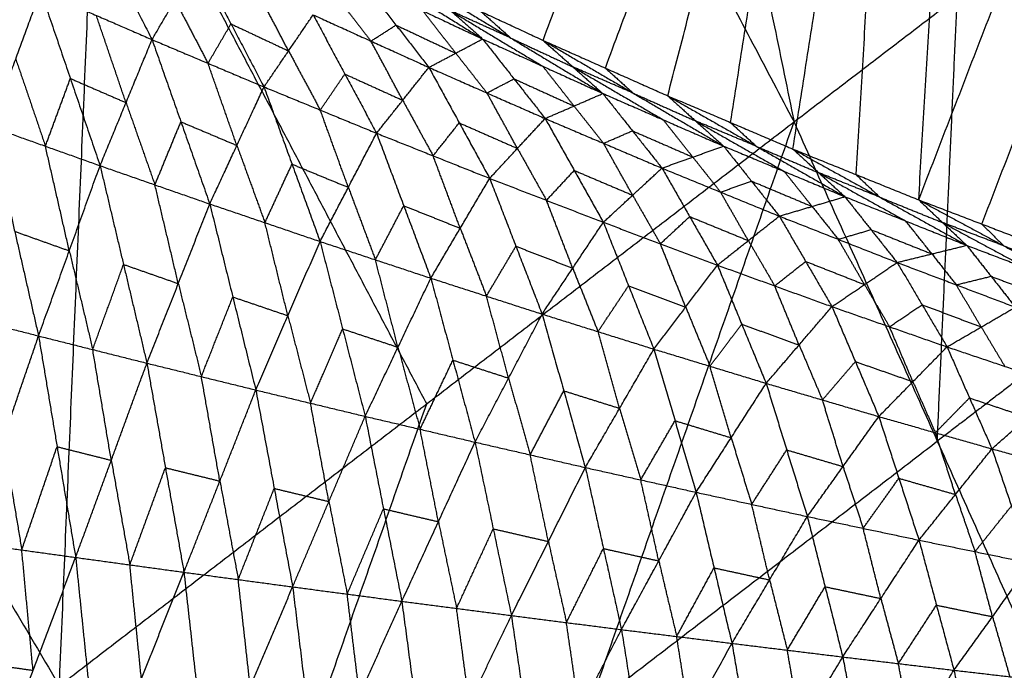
# Model space of a CAD drawing. Header units: millimetres. Extents: x -106 to 110, y -96 to 120.
# Tile 1010 of 1020: x 83.756 to 85.059, y 74.959 to 75.82. Entities that reach past the tile are written whole.
import ezdxf

# ---------------------------------------------------------------- set-up
doc = ezdxf.new("R2010")
doc.units = ezdxf.units.MM
doc.header["$MEASUREMENT"] = 0
doc.layers.add('Default', color=7, linetype='Continuous', true_color=0x000000)

msp = doc.modelspace()

# ---------------------------------------------------------------- linework, layer by layer
at = {"layer": 'Default'}
for points in [[(84.3664, 77.7029, 13.3468), (84.5737, 76.6939, 13.4339), (84.781, 75.685, 13.5211)], [(84.4488, 75.793, 11.9806), (84.7529, 76.6109, 11.7796), (85.057, 77.4288, 11.5786)], [(84.6138, 75.7195, 12.0313), (84.8354, 76.5742, 11.8049), (85.057, 77.4288, 11.5786)], [(84.7795, 75.649, 12.0837), (84.9183, 76.5389, 11.8311), (85.057, 77.4288, 11.5786)], [(84.946, 75.5817, 12.1377), (85.0015, 76.5053, 11.8581), (85.057, 77.4288, 11.5786)], [(84.946, 75.5817, 12.1377), (85.2932, 76.4816, 11.9235), (85.6404, 77.3814, 11.7094)], [(83.8087, 74.9382, 13.4556), (83.859, 76.1395, 13.4734), (83.9094, 77.3407, 13.4911)], [(83.9094, 77.3407, 13.4911), (84.3452, 76.5128, 13.5061), (84.781, 75.685, 13.5211)], [(84.5313, 75.7563, 12.0059), (84.6833, 76.1652, 11.9054), (84.8354, 76.5742, 11.8049)], [(84.8354, 76.5742, 11.8049), (84.766, 76.1292, 11.9312), (84.6967, 75.6843, 12.0575)], [(84.9183, 76.5389, 11.8311), (84.8905, 76.0772, 11.9709), (84.8628, 75.6154, 12.1107)], [(82.8751, 76.5181, 13.505), (83.3419, 75.7282, 13.4803), (83.8087, 74.9382, 13.4556)], [(85.0296, 75.5497, 12.1655), (85.2031, 75.9996, 12.0585), (85.3767, 76.4495, 11.9514)], [(83.859, 76.1395, 13.4734), (83.6005, 75.9338, 13.4768), (83.3419, 75.7282, 13.4803)], [(84.2948, 75.3116, 13.4883), (84.0769, 75.7255, 13.4808), (83.859, 76.1395, 13.4734)], [(84.781, 75.685, 13.5211), (84.9971, 75.8505, 13.4803), (85.2132, 76.016, 13.4396)], [(83.8405, 75.9716, 11.3657), (83.8859, 75.8828, 11.2855), (83.9313, 75.794, 11.2052)], [(84.121, 75.9488, 11.8838), (84.245, 75.8718, 11.837), (84.3689, 75.7948, 11.7902)], [(83.9313, 75.794, 11.2052), (83.9617, 75.8461, 11.3211), (83.9921, 75.8983, 11.437)], [(83.9921, 75.8983, 11.437), (84.0358, 75.8148, 11.3626), (84.0795, 75.7313, 11.2882)], [(84.112, 75.779, 11.3989), (84.0902, 75.8208, 11.4361), (84.0683, 75.8625, 11.4732)], [(84.2106, 75.8694, 11.7283), (84.2541, 75.8133, 11.6558), (84.2977, 75.7572, 11.5833)], [(84.2106, 75.8694, 11.7283), (84.2898, 75.8321, 11.7593), (84.3689, 75.7948, 11.7902)], [(84.2845, 75.8695, 11.9314), (84.3267, 75.8321, 11.8608), (84.3689, 75.7948, 11.7902)], [(84.2845, 75.8695, 11.9314), (84.3666, 75.8313, 11.956), (84.4488, 75.793, 11.9806)], [(84.2845, 75.8695, 11.9314), (84.4063, 75.796, 11.8925), (84.528, 75.7226, 11.8536)], [(83.718, 75.6786, 10.8999), (83.7509, 75.7683, 11.0116), (83.7838, 75.8581, 11.1233)], [(83.7838, 75.8581, 11.1233), (83.8232, 75.7425, 11.0568), (83.8625, 75.627, 10.9903)], [(83.7838, 75.8581, 11.1233), (83.8576, 75.826, 11.1642), (83.9313, 75.794, 11.2052)], [(83.9617, 75.8461, 11.3211), (83.9836, 75.8044, 11.2839), (84.0054, 75.7626, 11.2467)], [(84.1776, 75.8481, 11.6189), (84.1993, 75.82, 11.5827), (84.2211, 75.792, 11.5464)], [(84.9706, 75.262, 13.5381), (84.9839, 75.5562, 13.5092), (84.9971, 75.8505, 13.4803)], [(83.8969, 75.7105, 11.0977), (83.8772, 75.7682, 11.131), (83.8576, 75.826, 11.1642)], [(84.0795, 75.7313, 11.2882), (84.112, 75.779, 11.3989), (84.1445, 75.8268, 11.5095)], [(84.1445, 75.8268, 11.5095), (84.1865, 75.7484, 11.4409), (84.2285, 75.67, 11.3723)], [(84.1445, 75.8268, 11.5095), (84.2211, 75.792, 11.5464), (84.2977, 75.7572, 11.5833)], [(84.3333, 75.776, 11.6868), (84.3115, 75.804, 11.723), (84.2898, 75.8321, 11.7593)], [(84.3267, 75.8321, 11.8608), (84.3876, 75.7954, 11.8414), (84.4485, 75.7587, 11.8219)], [(84.4063, 75.796, 11.8925), (84.3665, 75.8141, 11.8767), (84.3267, 75.8321, 11.8608)], [(84.3666, 75.8313, 11.956), (84.3864, 75.8137, 11.9242), (84.4063, 75.796, 11.8925)], [(84.0054, 75.7626, 11.2467), (84.0206, 75.7887, 11.3047), (84.0358, 75.8148, 11.3626)], [(84.0358, 75.8148, 11.3626), (84.0739, 75.7969, 11.3807), (84.112, 75.779, 11.3989)], [(84.2211, 75.792, 11.5464), (84.2376, 75.8026, 11.6011), (84.2541, 75.8133, 11.6558)], [(84.2541, 75.8133, 11.6558), (84.2937, 75.7946, 11.6713), (84.3333, 75.776, 11.6868)], [(83.8625, 75.627, 10.9903), (83.8969, 75.7105, 11.0977), (83.9313, 75.794, 11.2052)], [(83.9313, 75.794, 11.2052), (83.9695, 75.6851, 11.1434), (84.0077, 75.5763, 11.0816)], [(83.9313, 75.794, 11.2052), (84.0054, 75.7626, 11.2467), (84.0795, 75.7313, 11.2882)], [(84.2977, 75.7572, 11.5833), (84.3333, 75.776, 11.6868), (84.3689, 75.7948, 11.7902)], [(84.3689, 75.7948, 11.7902), (84.4103, 75.7421, 11.7243), (84.4516, 75.6895, 11.6583)], [(84.3689, 75.7948, 11.7902), (84.4485, 75.7587, 11.8219), (84.528, 75.7226, 11.8536)], [(84.4063, 75.796, 11.8925), (84.4473, 75.7769, 11.9048), (84.4884, 75.7578, 11.9171)], [(84.2631, 75.7136, 11.4778), (84.2421, 75.7528, 11.5121), (84.2211, 75.792, 11.5464)], [(84.4488, 75.793, 11.9806), (84.4884, 75.7578, 11.9171), (84.528, 75.7226, 11.8536)], [(84.4488, 75.793, 11.9806), (84.5313, 75.7563, 12.0059), (84.6138, 75.7195, 12.0313)], [(84.4488, 75.793, 11.9806), (84.5683, 75.723, 11.9494), (84.6878, 75.6529, 11.9183)], [(83.7509, 75.7683, 11.0116), (83.7706, 75.7106, 10.9783), (83.7902, 75.6528, 10.9451)], [(84.112, 75.779, 11.3989), (84.133, 75.7398, 11.3646), (84.154, 75.7007, 11.3302)], [(84.3333, 75.776, 11.6868), (84.354, 75.7496, 11.6538), (84.3746, 75.7233, 11.6208)], [(84.0436, 75.6538, 11.1849), (84.0245, 75.7082, 11.2158), (84.0054, 75.7626, 11.2467)], [(84.2285, 75.67, 11.3723), (84.2631, 75.7136, 11.4778), (84.2977, 75.7572, 11.5833)], [(84.2977, 75.7572, 11.5833), (84.3379, 75.6837, 11.5204), (84.3782, 75.6102, 11.4574)], [(84.2977, 75.7572, 11.5833), (84.3746, 75.7233, 11.6208), (84.4516, 75.6895, 11.6583)], [(84.4898, 75.706, 11.7559), (84.4692, 75.7324, 11.7889), (84.4485, 75.7587, 11.8219)], [(84.4884, 75.7578, 11.9171), (84.5482, 75.7228, 11.9015), (84.6079, 75.6878, 11.886)], [(84.5683, 75.723, 11.9494), (84.5283, 75.7404, 11.9333), (84.4884, 75.7578, 11.9171)], [(84.5313, 75.7563, 12.0059), (84.5498, 75.7396, 11.9777), (84.5683, 75.723, 11.9494)], [(83.7902, 75.6528, 10.9451), (83.8067, 75.6976, 11.0009), (83.8232, 75.7425, 11.0568)], [(83.8232, 75.7425, 11.0568), (83.86, 75.7265, 11.0773), (83.8969, 75.7105, 11.0977)], [(84.154, 75.7007, 11.3302), (84.1703, 75.7245, 11.3856), (84.1865, 75.7484, 11.4409)], [(84.1865, 75.7484, 11.4409), (84.2248, 75.731, 11.4593), (84.2631, 75.7136, 11.4778)], [(84.3746, 75.7233, 11.6208), (84.3925, 75.7327, 11.6725), (84.4103, 75.7421, 11.7243)], [(84.4103, 75.7421, 11.7243), (84.45, 75.7241, 11.7401), (84.4898, 75.706, 11.7559)], [(84.0077, 75.5763, 11.0816), (84.0436, 75.6538, 11.1849), (84.0795, 75.7313, 11.2882)], [(84.0795, 75.7313, 11.2882), (84.1166, 75.629, 11.231), (84.1537, 75.5266, 11.1738)], [(84.0795, 75.7313, 11.2882), (84.154, 75.7007, 11.3302), (84.2285, 75.67, 11.3723)], [(84.4149, 75.6499, 11.5579), (84.3948, 75.6866, 11.5893), (84.3746, 75.7233, 11.6208)], [(84.4516, 75.6895, 11.6583), (84.4898, 75.706, 11.7559), (84.528, 75.7226, 11.8536)], [(84.528, 75.7226, 11.8536), (84.5671, 75.6732, 11.7941), (84.6062, 75.6238, 11.7345)], [(84.528, 75.7226, 11.8536), (84.6079, 75.6878, 11.886), (84.6878, 75.6529, 11.9183)], [(84.5683, 75.723, 11.9494), (84.6096, 75.7046, 11.9621), (84.6508, 75.6862, 11.9748)], [(84.6138, 75.7195, 12.0313), (84.6508, 75.6862, 11.9748), (84.6878, 75.6529, 11.9183)], [(84.6138, 75.7195, 12.0313), (84.6967, 75.6843, 12.0575), (84.7795, 75.649, 12.0837)], [(84.6138, 75.7195, 12.0313), (84.7311, 75.6527, 12.0079), (84.8483, 75.5859, 11.9845)], [(83.8969, 75.7105, 11.0977), (83.916, 75.6561, 11.0668), (83.9351, 75.6016, 11.0359)], [(84.2631, 75.7136, 11.4778), (84.2832, 75.6769, 11.4463), (84.3033, 75.6401, 11.4149)], [(84.4898, 75.706, 11.7559), (84.5094, 75.6813, 11.7262), (84.5289, 75.6566, 11.6964)], [(84.1911, 75.5983, 11.273), (84.1725, 75.6495, 11.3016), (84.154, 75.7007, 11.3302)], [(84.3782, 75.6102, 11.4574), (84.4149, 75.6499, 11.5579), (84.4516, 75.6895, 11.6583)], [(84.4516, 75.6895, 11.6583), (84.4901, 75.6207, 11.601), (84.5286, 75.552, 11.5437)], [(84.4516, 75.6895, 11.6583), (84.5289, 75.6566, 11.6964), (84.6062, 75.6238, 11.7345)], [(83.718, 75.6786, 10.8999), (83.7495, 75.54, 10.8523), (83.7811, 75.4015, 10.8048)], [(83.718, 75.6786, 10.8999), (83.7902, 75.6528, 10.9451), (83.8625, 75.627, 10.9903)], [(83.8087, 74.9382, 13.4556), (84.2948, 75.3116, 13.4883), (84.781, 75.685, 13.5211)], [(83.9351, 75.6016, 11.0359), (83.9523, 75.6434, 11.0897), (83.9695, 75.6851, 11.1434)], [(83.9695, 75.6851, 11.1434), (84.0066, 75.6695, 11.1641), (84.0436, 75.6538, 11.1849)], [(84.2382, 74.1323, 13.4324), (84.5096, 74.9086, 13.4767), (84.781, 75.685, 13.5211)], [(84.3033, 75.6401, 11.4149), (84.3206, 75.6619, 11.4676), (84.3379, 75.6837, 11.5204)], [(84.3379, 75.6837, 11.5204), (84.3764, 75.6668, 11.5391), (84.4149, 75.6499, 11.5579)], [(84.647, 75.6384, 11.8264), (84.6275, 75.6631, 11.8562), (84.6079, 75.6878, 11.886)], [(84.6508, 75.6862, 11.9748), (84.7094, 75.6528, 11.9631), (84.7681, 75.6194, 11.9514)], [(84.7311, 75.6527, 12.0079), (84.6909, 75.6695, 11.9914), (84.6508, 75.6862, 11.9748)], [(84.6967, 75.6843, 12.0575), (84.7139, 75.6685, 12.0327), (84.7311, 75.6527, 12.0079)], [(84.781, 75.685, 13.5211), (84.9706, 75.262, 13.5381), (85.1603, 74.8391, 13.5551)], [(84.1537, 75.5266, 11.1738), (84.1911, 75.5983, 11.273), (84.2285, 75.67, 11.3723)], [(84.2285, 75.67, 11.3723), (84.2644, 75.574, 11.3196), (84.3003, 75.478, 11.2669)], [(84.2285, 75.67, 11.3723), (84.3033, 75.6401, 11.4149), (84.3782, 75.6102, 11.4574)], [(84.5289, 75.6566, 11.6964), (84.548, 75.6649, 11.7452), (84.5671, 75.6732, 11.7941)], [(84.5671, 75.6732, 11.7941), (84.6071, 75.6558, 11.8102), (84.647, 75.6384, 11.8264)], [(83.8218, 75.5142, 10.8975), (83.806, 75.5835, 10.9213), (83.7902, 75.6528, 10.9451)], [(84.0436, 75.6538, 11.1849), (84.0622, 75.6026, 11.1563), (84.0807, 75.5515, 11.1277)], [(84.4149, 75.6499, 11.5579), (84.4341, 75.6155, 11.5292), (84.4534, 75.5811, 11.5005)], [(84.5674, 75.5879, 11.6391), (84.5481, 75.6223, 11.6678), (84.5289, 75.6566, 11.6964)], [(84.6062, 75.6238, 11.7345), (84.647, 75.6384, 11.8264), (84.6878, 75.6529, 11.9183)], [(84.6878, 75.6529, 11.9183), (84.7247, 75.6066, 11.8652), (84.7615, 75.5602, 11.8121)], [(84.6878, 75.6529, 11.9183), (84.7681, 75.6194, 11.9514), (84.8483, 75.5859, 11.9845)], [(84.7311, 75.6527, 12.0079), (84.7725, 75.6351, 12.021), (84.8139, 75.6175, 12.0341)], [(84.3392, 75.5441, 11.3622), (84.3213, 75.5921, 11.3885), (84.3033, 75.6401, 11.4149)], [(84.647, 75.6384, 11.8264), (84.6654, 75.6152, 11.7999), (84.6838, 75.592, 11.7733)], [(84.7795, 75.649, 12.0837), (84.8139, 75.6175, 12.0341), (84.8483, 75.5859, 11.9845)], [(84.7795, 75.649, 12.0837), (84.8628, 75.6154, 12.1107), (84.946, 75.5817, 12.1377)], [(84.7795, 75.649, 12.0837), (84.8945, 75.5853, 12.0679), (85.0095, 75.5215, 12.0522)], [(83.7811, 75.4015, 10.8048), (83.8218, 75.5142, 10.8975), (83.8625, 75.627, 10.9903)], [(83.8625, 75.627, 10.9903), (83.8935, 75.4962, 10.9461), (83.9245, 75.3654, 10.9019)], [(83.8625, 75.627, 10.9903), (83.9351, 75.6016, 11.0359), (84.0077, 75.5763, 11.0816)], [(84.0807, 75.5515, 11.1277), (84.0986, 75.5902, 11.1793), (84.1166, 75.629, 11.231)], [(84.1166, 75.629, 11.231), (84.1538, 75.6136, 11.252), (84.1911, 75.5983, 11.273)], [(84.5286, 75.552, 11.5437), (84.5674, 75.5879, 11.6391), (84.6062, 75.6238, 11.7345)], [(84.6062, 75.6238, 11.7345), (84.6429, 75.5596, 11.6828), (84.6796, 75.4953, 11.631)], [(84.6062, 75.6238, 11.7345), (84.6838, 75.592, 11.7733), (84.7615, 75.5602, 11.8121)], [(84.4534, 75.5811, 11.5005), (84.4717, 75.6009, 11.5508), (84.4901, 75.6207, 11.601)], [(84.4901, 75.6207, 11.601), (84.5287, 75.6043, 11.62), (84.5674, 75.5879, 11.6391)], [(84.8049, 75.573, 11.8983), (84.7865, 75.5962, 11.9249), (84.7681, 75.6194, 11.9514)], [(84.8139, 75.6175, 12.0341), (84.8714, 75.5856, 12.0262), (84.9289, 75.5537, 12.0184)], [(84.8945, 75.5853, 12.0679), (84.8542, 75.6014, 12.051), (84.8139, 75.6175, 12.0341)], [(84.8628, 75.6154, 12.1107), (84.8786, 75.6003, 12.0893), (84.8945, 75.5853, 12.0679)], [(83.9661, 75.4708, 10.9917), (83.9506, 75.5362, 11.0138), (83.9351, 75.6016, 11.0359)], [(84.1911, 75.5983, 11.273), (84.209, 75.5503, 11.2467), (84.227, 75.5023, 11.2203)], [(84.3003, 75.478, 11.2669), (84.3392, 75.5441, 11.3622), (84.3782, 75.6102, 11.4574)], [(84.3782, 75.6102, 11.4574), (84.4129, 75.5203, 11.4092), (84.4476, 75.4304, 11.3609)], [(84.3782, 75.6102, 11.4574), (84.4534, 75.5811, 11.5005), (84.5286, 75.552, 11.5437)], [(84.6838, 75.592, 11.7733), (84.7043, 75.5993, 11.8192), (84.7247, 75.6066, 11.8652)], [(84.7247, 75.6066, 11.8652), (84.7648, 75.5898, 11.8817), (84.8049, 75.573, 11.8983)], [(84.5674, 75.5879, 11.6391), (84.5857, 75.5558, 11.6132), (84.6041, 75.5236, 11.5873)], [(84.7205, 75.5278, 11.7215), (84.7022, 75.5599, 11.7474), (84.6838, 75.592, 11.7733)], [(84.7615, 75.5602, 11.8121), (84.8049, 75.573, 11.8983), (84.8483, 75.5859, 11.9845)], [(84.8483, 75.5859, 11.9845), (84.8829, 75.5423, 11.9377), (84.9174, 75.4988, 11.8908)], [(84.8483, 75.5859, 11.9845), (84.9289, 75.5537, 12.0184), (85.0095, 75.5215, 12.0522)], [(84.8945, 75.5853, 12.0679), (84.9361, 75.5684, 12.0814), (84.9777, 75.5516, 12.095)], [(83.9245, 75.3654, 10.9019), (83.9661, 75.4708, 10.9917), (84.0077, 75.5763, 11.0816)], [(84.0077, 75.5763, 11.0816), (84.0382, 75.4531, 11.0407), (84.0686, 75.3299, 10.9998)], [(84.0077, 75.5763, 11.0816), (84.0807, 75.5515, 11.1277), (84.1537, 75.5266, 11.1738)], [(84.227, 75.5023, 11.2203), (84.2457, 75.5382, 11.27), (84.2644, 75.574, 11.3196)], [(84.2644, 75.574, 11.3196), (84.3018, 75.5591, 11.3409), (84.3392, 75.5441, 11.3622)], [(84.4881, 75.4912, 11.4523), (84.4707, 75.5362, 11.4764), (84.4534, 75.5811, 11.5005)], [(84.8049, 75.573, 11.8983), (84.8222, 75.5513, 11.8749), (84.8395, 75.5295, 11.8514)], [(84.946, 75.5817, 12.1377), (84.9777, 75.5516, 12.095), (85.0095, 75.5215, 12.0522)], [(84.946, 75.5817, 12.1377), (85.0296, 75.5497, 12.1655), (85.1131, 75.5176, 12.1934)], [(84.946, 75.5817, 12.1377), (85.0587, 75.5208, 12.1295), (85.1713, 75.4598, 12.1214)], [(84.6041, 75.5236, 11.5873), (84.6235, 75.5416, 11.635), (84.6429, 75.5596, 11.6828)], [(84.6429, 75.5596, 11.6828), (84.6817, 75.5437, 11.7021), (84.7205, 75.5278, 11.7215)], [(84.6796, 75.4953, 11.631), (84.7205, 75.5278, 11.7215), (84.7615, 75.5602, 11.8121)], [(84.7615, 75.5602, 11.8121), (84.7964, 75.5002, 11.7657), (84.8312, 75.4403, 11.7194)], [(84.7615, 75.5602, 11.8121), (84.8395, 75.5295, 11.8514), (84.9174, 75.4988, 11.8908)], [(84.1111, 75.4283, 11.0868), (84.0959, 75.4899, 11.1072), (84.0807, 75.5515, 11.1277)], [(84.4476, 75.4304, 11.3609), (84.4881, 75.4912, 11.4523), (84.5286, 75.552, 11.5437)], [(84.5286, 75.552, 11.5437), (84.562, 75.468, 11.4998), (84.5955, 75.384, 11.4559)], [(84.5286, 75.552, 11.5437), (84.6041, 75.5236, 11.5873), (84.6796, 75.4953, 11.631)], [(84.9635, 75.5101, 11.9715), (84.9462, 75.5319, 11.995), (84.9289, 75.5537, 12.0184)], [(84.9777, 75.5516, 12.095), (85.0341, 75.5211, 12.0909), (85.0904, 75.4907, 12.0868)], [(85.0587, 75.5208, 12.1295), (85.0182, 75.5362, 12.1122), (84.9777, 75.5516, 12.095)], [(85.0296, 75.5497, 12.1655), (85.0441, 75.5352, 12.1475), (85.0587, 75.5208, 12.1295)], [(83.7495, 75.54, 10.8523), (83.7857, 75.5271, 10.8749), (83.8218, 75.5142, 10.8975)], [(84.3392, 75.5441, 11.3622), (84.3566, 75.4992, 11.338), (84.3739, 75.4542, 11.3139)], [(84.8395, 75.5295, 11.8514), (84.8612, 75.5359, 11.8946), (84.8829, 75.5423, 11.9377)], [(84.8829, 75.5423, 11.9377), (84.9232, 75.5262, 11.9546), (84.9635, 75.5101, 11.9715)], [(84.0686, 75.3299, 10.9998), (84.1111, 75.4283, 11.0868), (84.1537, 75.5266, 11.1738)], [(84.1537, 75.5266, 11.1738), (84.1835, 75.4108, 11.1361), (84.2134, 75.295, 11.0985)], [(84.1537, 75.5266, 11.1738), (84.227, 75.5023, 11.2203), (84.3003, 75.478, 11.2669)], [(84.3739, 75.4542, 11.3139), (84.3934, 75.4873, 11.3616), (84.4129, 75.5203, 11.4092)], [(84.4129, 75.5203, 11.4092), (84.4505, 75.5058, 11.4307), (84.4881, 75.4912, 11.4523)], [(84.6376, 75.4397, 11.5434), (84.6208, 75.4816, 11.5654), (84.6041, 75.5236, 11.5873)], [(84.7205, 75.5278, 11.7215), (84.738, 75.4978, 11.6983), (84.7554, 75.4678, 11.6752)], [(84.8743, 75.4695, 11.8051), (84.8569, 75.4995, 11.8283), (84.8395, 75.5295, 11.8514)], [(84.9174, 75.4988, 11.8908), (84.9635, 75.5101, 11.9715), (85.0095, 75.5215, 12.0522)], [(85.0095, 75.5215, 12.0522), (85.0418, 75.4805, 12.0116), (85.074, 75.4396, 11.9709)], [(85.0095, 75.5215, 12.0522), (85.0904, 75.4907, 12.0868), (85.1713, 75.4598, 12.1214)], [(85.0587, 75.5208, 12.1295), (85.1004, 75.5048, 12.1435), (85.1422, 75.4887, 12.1574)], [(83.8218, 75.5142, 10.8975), (83.8373, 75.4488, 10.8754), (83.8528, 75.3834, 10.8533)], [(84.9635, 75.5101, 11.9715), (84.9796, 75.4896, 11.9512), (84.9957, 75.4692, 11.9309)], [(83.8528, 75.3834, 10.8533), (83.8732, 75.4398, 10.8997), (83.8935, 75.4962, 10.9461)], [(83.8935, 75.4962, 10.9461), (83.9298, 75.4835, 10.9689), (83.9661, 75.4708, 10.9917)], [(84.2568, 75.3865, 11.1827), (84.2419, 75.4444, 11.2015), (84.227, 75.5023, 11.2203)], [(84.5955, 75.384, 11.4559), (84.6376, 75.4397, 11.5434), (84.6796, 75.4953, 11.631)], [(84.6796, 75.4953, 11.631), (84.7118, 75.417, 11.5914), (84.7441, 75.3387, 11.5518)], [(84.6796, 75.4953, 11.631), (84.7554, 75.4678, 11.6752), (84.8312, 75.4403, 11.7194)], [(84.7554, 75.4678, 11.6752), (84.7759, 75.484, 11.7204), (84.7964, 75.5002, 11.7657)], [(84.7964, 75.5002, 11.7657), (84.8354, 75.4849, 11.7854), (84.8743, 75.4695, 11.8051)], [(84.8312, 75.4403, 11.7194), (84.8743, 75.4695, 11.8051), (84.9174, 75.4988, 11.8908)], [(84.9174, 75.4988, 11.8908), (84.9505, 75.4429, 11.8498), (84.9835, 75.387, 11.8089)], [(84.9174, 75.4988, 11.8908), (84.9957, 75.4692, 11.9309), (85.074, 75.4396, 11.9709)], [(84.4881, 75.4912, 11.4523), (84.5048, 75.4492, 11.4304), (84.5216, 75.4072, 11.4084)], [(84.9957, 75.4692, 11.9309), (85.0187, 75.4748, 11.9712), (85.0418, 75.4805, 12.0116)], [(85.0418, 75.4805, 12.0116), (85.0822, 75.4651, 12.0289), (85.1227, 75.4497, 12.0461)], [(83.9661, 75.4708, 10.9917), (83.9814, 75.4092, 10.9713), (83.9966, 75.3476, 10.9509)], [(84.2134, 75.295, 11.0985), (84.2568, 75.3865, 11.1827), (84.3003, 75.478, 11.2669)], [(84.3003, 75.478, 11.2669), (84.3295, 75.3694, 11.2324), (84.3588, 75.2608, 11.1979)], [(84.3003, 75.478, 11.2669), (84.3739, 75.4542, 11.3139), (84.4476, 75.4304, 11.3609)], [(84.5216, 75.4072, 11.4084), (84.5418, 75.4376, 11.4541), (84.562, 75.468, 11.4998)], [(84.562, 75.468, 11.4998), (84.5998, 75.4538, 11.5216), (84.6376, 75.4397, 11.5434)], [(84.7877, 75.3895, 11.6356), (84.7715, 75.4286, 11.6554), (84.7554, 75.4678, 11.6752)], [(84.8743, 75.4695, 11.8051), (84.8909, 75.4416, 11.7846), (84.9074, 75.4136, 11.7641)], [(85.0288, 75.4133, 11.8899), (85.0122, 75.4412, 11.9104), (84.9957, 75.4692, 11.9309)], [(83.9966, 75.3476, 10.9509), (84.0174, 75.4004, 10.9958), (84.0382, 75.4531, 11.0407)], [(84.0382, 75.4531, 11.0407), (84.0747, 75.4407, 11.0637), (84.1111, 75.4283, 11.0868)], [(84.4032, 75.3456, 11.2794), (84.3886, 75.3999, 11.2967), (84.3739, 75.4542, 11.3139)], [(84.9074, 75.4136, 11.7641), (84.9289, 75.4282, 11.807), (84.9505, 75.4429, 11.8498)], [(84.9505, 75.4429, 11.8498), (84.9896, 75.4281, 11.8699), (85.0288, 75.4133, 11.8899)], [(83.6383, 75.4381, 10.7084), (83.7097, 75.4198, 10.7566), (83.7811, 75.4015, 10.8048)], [(84.1111, 75.4283, 11.0868), (84.1261, 75.3703, 11.068), (84.141, 75.3124, 11.0491)], [(84.3588, 75.2608, 11.1979), (84.4032, 75.3456, 11.2794), (84.4476, 75.4304, 11.3609)], [(84.4476, 75.4304, 11.3609), (84.4762, 75.3288, 11.3295), (84.5048, 75.2272, 11.298)], [(84.4476, 75.4304, 11.3609), (84.5216, 75.4072, 11.4084), (84.5955, 75.384, 11.4559)], [(84.6376, 75.4397, 11.5434), (84.6537, 75.4005, 11.5236), (84.6698, 75.3614, 11.5038)], [(84.7441, 75.3387, 11.5518), (84.7877, 75.3895, 11.6356), (84.8312, 75.4403, 11.7194)], [(84.8312, 75.4403, 11.7194), (84.8622, 75.3675, 11.684), (84.8932, 75.2947, 11.6485)], [(84.8312, 75.4403, 11.7194), (84.9074, 75.4136, 11.7641), (84.9835, 75.387, 11.8089)], [(84.9835, 75.387, 11.8089), (85.0288, 75.4133, 11.8899), (85.074, 75.4396, 11.9709)], [(84.6698, 75.3614, 11.5038), (84.6908, 75.3892, 11.5476), (84.7118, 75.417, 11.5914)], [(84.7118, 75.417, 11.5914), (84.7497, 75.4033, 11.6135), (84.7877, 75.3895, 11.6356)], [(85.1867, 75.4275, 13.4974), (85.0787, 75.3448, 13.5177), (84.9706, 75.262, 13.5381)], [(84.141, 75.3124, 11.0491), (84.1623, 75.3616, 11.0926), (84.1835, 75.4108, 11.1361)], [(84.1835, 75.4108, 11.1361), (84.2202, 75.3987, 11.1594), (84.2568, 75.3865, 11.1827)], [(84.5502, 75.3056, 11.377), (84.5359, 75.3564, 11.3927), (84.5216, 75.4072, 11.4084)], [(84.9384, 75.3408, 11.7287), (84.9229, 75.3772, 11.7464), (84.9074, 75.4136, 11.7641)], [(85.0288, 75.4133, 11.8899), (85.0444, 75.3872, 11.872), (85.06, 75.3612, 11.8542)], [(83.6876, 75.1279, 10.6509), (83.7343, 75.2647, 10.7278), (83.7811, 75.4015, 10.8048)], [(83.7811, 75.4015, 10.8048), (83.8056, 75.2548, 10.7783), (83.8302, 75.1081, 10.7517)], [(83.7811, 75.4015, 10.8048), (83.8528, 75.3834, 10.8533), (83.9245, 75.3654, 10.9019)], [(84.7877, 75.3895, 11.6356), (84.8032, 75.3531, 11.6179), (84.8186, 75.3167, 11.6002)], [(83.8774, 75.2367, 10.8268), (83.8651, 75.3101, 10.8401), (83.8528, 75.3834, 10.8533)], [(84.2568, 75.3865, 11.1827), (84.2715, 75.3322, 11.1654), (84.2861, 75.2779, 11.1482)], [(84.5048, 75.2272, 11.298), (84.5502, 75.3056, 11.377), (84.5955, 75.384, 11.4559)], [(84.5955, 75.384, 11.4559), (84.6235, 75.2892, 11.4274), (84.6514, 75.1944, 11.399)], [(84.5955, 75.384, 11.4559), (84.6698, 75.3614, 11.5038), (84.7441, 75.3387, 11.5518)], [(84.8932, 75.2947, 11.6485), (84.9384, 75.3408, 11.7287), (84.9835, 75.387, 11.8089)], [(84.9835, 75.387, 11.8089), (85.0132, 75.3194, 11.7775), (85.043, 75.2519, 11.7462)], [(84.9835, 75.387, 11.8089), (85.06, 75.3612, 11.8542), (85.1364, 75.3354, 11.8995)], [(83.8302, 75.1081, 10.7517), (83.8774, 75.2367, 10.8268), (83.9245, 75.3654, 10.9019)], [(83.9245, 75.3654, 10.9019), (83.949, 75.2269, 10.8775), (83.9735, 75.0885, 10.8532)], [(83.9245, 75.3654, 10.9019), (83.9966, 75.3476, 10.9509), (84.0686, 75.3299, 10.9998)], [(84.2861, 75.2779, 11.1482), (84.3078, 75.3236, 11.1903), (84.3295, 75.3694, 11.2324)], [(84.3295, 75.3694, 11.2324), (84.3664, 75.3575, 11.2559), (84.4032, 75.3456, 11.2794)], [(84.8186, 75.3167, 11.6002), (84.8404, 75.3421, 11.6421), (84.8622, 75.3675, 11.684)], [(84.8622, 75.3675, 11.684), (84.9003, 75.3542, 11.7063), (84.9384, 75.3408, 11.7287)], [(79.0779, 75.36, 12.0172), (81.9993, 71.421, 12.0172), (84.9206, 67.482, 12.0172)], [(84.6978, 75.2666, 11.4754), (84.6838, 75.314, 11.4896), (84.6698, 75.3614, 11.5038)], [(84.0211, 75.2092, 10.9265), (84.0088, 75.2784, 10.9387), (83.9966, 75.3476, 10.9509)], [(84.4032, 75.3456, 11.2794), (84.4175, 75.2948, 11.2637), (84.4318, 75.244, 11.248)], [(84.6514, 75.1944, 11.399), (84.6978, 75.2666, 11.4754), (84.7441, 75.3387, 11.5518)], [(84.7441, 75.3387, 11.5518), (84.7713, 75.2505, 11.5262), (84.7986, 75.1623, 11.5006)], [(84.7441, 75.3387, 11.5518), (84.8186, 75.3167, 11.6002), (84.8932, 75.2947, 11.6485)], [(84.9384, 75.3408, 11.7287), (84.9532, 75.3071, 11.713), (84.9681, 75.2733, 11.6974)], [(83.9735, 75.0885, 10.8532), (84.0211, 75.2092, 10.9265), (84.0686, 75.3299, 10.9998)], [(84.0686, 75.3299, 10.9998), (84.093, 75.1995, 10.9775), (84.1174, 75.0691, 10.9552)], [(84.0686, 75.3299, 10.9998), (84.141, 75.3124, 11.0491), (84.2134, 75.295, 11.0985)], [(84.4318, 75.244, 11.248), (84.454, 75.2864, 11.2887), (84.4762, 75.3288, 11.3295)], [(84.4762, 75.3288, 11.3295), (84.5132, 75.3172, 11.3532), (84.5502, 75.3056, 11.377)], [(85.043, 75.2519, 11.7462), (85.0897, 75.2937, 11.8229), (85.1364, 75.3354, 11.8995)], [(84.0234, 74.5353, 13.444), (84.1591, 74.9234, 13.4661), (84.2948, 75.3116, 13.4883)], [(84.1654, 75.1821, 11.0268), (84.1532, 75.2473, 11.038), (84.141, 75.3124, 11.0491)], [(84.8459, 75.2285, 11.5746), (84.8323, 75.2726, 11.5874), (84.8186, 75.3167, 11.6002)], [(84.9681, 75.2733, 11.6974), (84.9907, 75.2964, 11.7375), (85.0132, 75.3194, 11.7775)], [(85.0132, 75.3194, 11.7775), (85.0515, 75.3065, 11.8002), (85.0897, 75.2937, 11.8229)], [(84.5502, 75.3056, 11.377), (84.5641, 75.2582, 11.3627), (84.5781, 75.2108, 11.3485)], [(84.1174, 75.0691, 10.9552), (84.1654, 75.1821, 11.0268), (84.2134, 75.295, 11.0985)], [(84.2134, 75.295, 11.0985), (84.2376, 75.1725, 11.0781), (84.2619, 75.05, 11.0578)], [(84.2134, 75.295, 11.0985), (84.2861, 75.2779, 11.1482), (84.3588, 75.2608, 11.1979)], [(84.5781, 75.2108, 11.3485), (84.6008, 75.25, 11.388), (84.6235, 75.2892, 11.4274)], [(84.6235, 75.2892, 11.4274), (84.6606, 75.2779, 11.4514), (84.6978, 75.2666, 11.4754)], [(84.7986, 75.1623, 11.5006), (84.8459, 75.2285, 11.5746), (84.8932, 75.2947, 11.6485)], [(84.8932, 75.2947, 11.6485), (84.9198, 75.2129, 11.6258), (84.9464, 75.131, 11.603)], [(84.8932, 75.2947, 11.6485), (84.9681, 75.2733, 11.6974), (85.043, 75.2519, 11.7462)], [(84.3103, 75.1554, 11.1278), (84.2982, 75.2166, 11.138), (84.2861, 75.2779, 11.1482)], [(84.9947, 75.1915, 11.6746), (84.9814, 75.2324, 11.686), (84.9681, 75.2733, 11.6974)], [(83.7343, 75.2647, 10.7278), (83.7466, 75.1913, 10.7146), (83.7589, 75.118, 10.7013)], [(84.2619, 75.05, 11.0578), (84.3103, 75.1554, 11.1278), (84.3588, 75.2608, 11.1979)], [(84.3588, 75.2608, 11.1979), (84.3829, 75.146, 11.1794), (84.4069, 75.0311, 11.161)], [(84.3588, 75.2608, 11.1979), (84.4318, 75.244, 11.248), (84.5048, 75.2272, 11.298)], [(84.5096, 74.9086, 13.4767), (84.7401, 75.0853, 13.5074), (84.9706, 75.262, 13.5381)], [(84.6978, 75.2666, 11.4754), (84.7114, 75.2225, 11.4626), (84.725, 75.1784, 11.4498)], [(83.7589, 75.118, 10.7013), (83.7823, 75.1864, 10.7398), (83.8056, 75.2548, 10.7783)], [(83.8056, 75.2548, 10.7783), (83.8415, 75.2458, 10.8025), (83.8774, 75.2367, 10.8268)], [(84.725, 75.1784, 11.4498), (84.7482, 75.2144, 11.488), (84.7713, 75.2505, 11.5262)], [(84.7713, 75.2505, 11.5262), (84.8086, 75.2395, 11.5504), (84.8459, 75.2285, 11.5746)], [(84.9464, 75.131, 11.603), (84.9947, 75.1915, 11.6746), (85.043, 75.2519, 11.7462)], [(85.043, 75.2519, 11.7462), (85.0688, 75.1762, 11.7262), (85.0947, 75.1005, 11.7062)], [(85.043, 75.2519, 11.7462), (85.1181, 75.2312, 11.7956), (85.1933, 75.2104, 11.8449)], [(83.8774, 75.2367, 10.8268), (83.8896, 75.1675, 10.8146), (83.9019, 75.0983, 10.8025)], [(84.4559, 75.1292, 11.2295), (84.4438, 75.1866, 11.2387), (84.4318, 75.244, 11.248)], [(83.9019, 75.0983, 10.8025), (83.9254, 75.1626, 10.84), (83.949, 75.2269, 10.8775)], [(83.949, 75.2269, 10.8775), (83.985, 75.2181, 10.902), (84.0211, 75.2092, 10.9265)], [(84.4069, 75.0311, 11.161), (84.4559, 75.1292, 11.2295), (84.5048, 75.2272, 11.298)], [(84.5048, 75.2272, 11.298), (84.5287, 75.1199, 11.2814), (84.5526, 75.0125, 11.2648)], [(84.5048, 75.2272, 11.298), (84.5781, 75.2108, 11.3485), (84.6514, 75.1944, 11.399)], [(84.8459, 75.2285, 11.5746), (84.8592, 75.1876, 11.5632), (84.8725, 75.1467, 11.5518)], [(84.0211, 75.2092, 10.9265), (84.0333, 75.144, 10.9153), (84.0454, 75.0788, 10.9042)], [(84.602, 75.1035, 11.3319), (84.5901, 75.1571, 11.3402), (84.5781, 75.2108, 11.3485)], [(84.8725, 75.1467, 11.5518), (84.8961, 75.1798, 11.5888), (84.9198, 75.2129, 11.6258)], [(84.9198, 75.2129, 11.6258), (84.9572, 75.2022, 11.6502), (84.9947, 75.1915, 11.6746)], [(84.0454, 75.0788, 10.9042), (84.0692, 75.1392, 10.9408), (84.093, 75.1995, 10.9775)], [(84.093, 75.1995, 10.9775), (84.1292, 75.1908, 11.0022), (84.1654, 75.1821, 11.0268)], [(84.5526, 75.0125, 11.2648), (84.602, 75.1035, 11.3319), (84.6514, 75.1944, 11.399)], [(84.6514, 75.1944, 11.399), (84.6751, 75.0943, 11.3841), (84.6988, 74.9943, 11.3692)], [(84.6514, 75.1944, 11.399), (84.725, 75.1784, 11.4498), (84.7986, 75.1623, 11.5006)], [(84.1654, 75.1821, 11.0268), (84.1775, 75.1208, 11.0166), (84.1896, 75.0596, 11.0065)], [(84.9947, 75.1915, 11.6746), (85.0076, 75.1536, 11.6646), (85.0205, 75.1158, 11.6546)], [(84.1896, 75.0596, 11.0065), (84.2136, 75.116, 11.0423), (84.2376, 75.1725, 11.0781)], [(84.2376, 75.1725, 11.0781), (84.274, 75.1639, 11.103), (84.3103, 75.1554, 11.1278)], [(84.7487, 75.0783, 11.4349), (84.7369, 75.1283, 11.4424), (84.725, 75.1784, 11.4498)], [(85.0205, 75.1158, 11.6546), (85.0447, 75.146, 11.6904), (85.0688, 75.1762, 11.7262)], [(84.3103, 75.1554, 11.1278), (84.3224, 75.098, 11.1186), (84.3344, 75.0406, 11.1094)], [(84.6988, 74.9943, 11.3692), (84.7487, 75.0783, 11.4349), (84.7986, 75.1623, 11.5006)], [(84.7986, 75.1623, 11.5006), (84.8221, 75.0693, 11.4874), (84.8455, 74.9763, 11.4742)], [(84.7986, 75.1623, 11.5006), (84.8725, 75.1467, 11.5518), (84.9464, 75.131, 11.603)], [(84.3344, 75.0406, 11.1094), (84.3586, 75.0933, 11.1444), (84.3829, 75.146, 11.1794)], [(84.3829, 75.146, 11.1794), (84.4194, 75.1376, 11.2045), (84.4559, 75.1292, 11.2295)], [(84.8959, 75.0537, 11.5386), (84.8842, 75.1002, 11.5452), (84.8725, 75.1467, 11.5518)], [(84.4559, 75.1292, 11.2295), (84.4678, 75.0755, 11.2212), (84.4798, 75.0218, 11.2129)], [(84.8455, 74.9763, 11.4742), (84.8959, 75.0537, 11.5386), (84.9464, 75.131, 11.603)], [(84.9464, 75.131, 11.603), (84.9695, 75.0449, 11.5914), (84.9927, 74.9587, 11.5797)], [(84.9464, 75.131, 11.603), (85.0205, 75.1158, 11.6546), (85.0947, 75.1005, 11.7062)], [(83.6876, 75.1279, 10.6509), (83.7589, 75.118, 10.7013), (83.8302, 75.1081, 10.7517)], [(83.7738, 74.9586, 10.6993), (83.7663, 75.0383, 10.7003), (83.7589, 75.118, 10.7013)], [(84.4798, 75.0218, 11.2129), (84.5042, 75.0709, 11.2472), (84.5287, 75.1199, 11.2814)], [(84.5287, 75.1199, 11.2814), (84.5653, 75.1117, 11.3067), (84.602, 75.1035, 11.3319)], [(85.0437, 75.0296, 11.6429), (85.0321, 75.0727, 11.6488), (85.0205, 75.1158, 11.6546)], [(83.7173, 74.809, 10.6468), (83.7738, 74.9586, 10.6993), (83.8302, 75.1081, 10.7517)], [(83.8302, 75.1081, 10.7517), (83.8456, 74.9574, 10.7504), (83.861, 74.8066, 10.7491)], [(83.8302, 75.1081, 10.7517), (83.9019, 75.0983, 10.8025), (83.9735, 75.0885, 10.8532)], [(84.602, 75.1035, 11.3319), (84.6138, 75.0534, 11.3244), (84.6257, 75.0034, 11.317)], [(83.9172, 74.9476, 10.8011), (83.9096, 75.0229, 10.8018), (83.9019, 75.0983, 10.8025)], [(84.6257, 75.0034, 11.317), (84.6504, 75.0489, 11.3505), (84.6751, 75.0943, 11.3841)], [(84.6751, 75.0943, 11.3841), (84.7119, 75.0863, 11.4095), (84.7487, 75.0783, 11.4349)], [(84.9927, 74.9587, 11.5797), (85.0437, 75.0296, 11.6429), (85.0947, 75.1005, 11.7062)], [(83.861, 74.8066, 10.7491), (83.9172, 74.9476, 10.8011), (83.9735, 75.0885, 10.8532)], [(83.9735, 75.0885, 10.8532), (83.9894, 74.9463, 10.8525), (84.0052, 74.8041, 10.8518)], [(83.9735, 75.0885, 10.8532), (84.0454, 75.0788, 10.9042), (84.1174, 75.0691, 10.9552)], [(84.0613, 74.9366, 10.9035), (84.0534, 75.0077, 10.9038), (84.0454, 75.0788, 10.9042)], [(84.7487, 75.0783, 11.4349), (84.7604, 75.0318, 11.4283), (84.7721, 74.9853, 11.4217)], [(84.0052, 74.8041, 10.8518), (84.0613, 74.9366, 10.9035), (84.1174, 75.0691, 10.9552)], [(84.1174, 75.0691, 10.9552), (84.1337, 74.9353, 10.9551), (84.15, 74.8015, 10.9549)], [(84.1174, 75.0691, 10.9552), (84.1896, 75.0596, 11.0065), (84.2619, 75.05, 11.0578)], [(84.7721, 74.9853, 11.4217), (84.7971, 75.0273, 11.4545), (84.8221, 75.0693, 11.4874)], [(84.8221, 75.0693, 11.4874), (84.859, 75.0615, 11.513), (84.8959, 75.0537, 11.5386)], [(84.2059, 74.9257, 11.0064), (84.1978, 74.9926, 11.0064), (84.1896, 75.0596, 11.0065)], [(84.8959, 75.0537, 11.5386), (84.9075, 75.0106, 11.5328), (84.9191, 74.9675, 11.5269)], [(84.15, 74.8015, 10.9549), (84.2059, 74.9257, 11.0064), (84.2619, 75.05, 11.0578)], [(84.2619, 75.05, 11.0578), (84.2786, 74.9243, 11.0582), (84.2953, 74.7987, 11.0585)], [(84.2619, 75.05, 11.0578), (84.3344, 75.0406, 11.1094), (84.4069, 75.0311, 11.161)], [(84.3511, 74.9149, 11.1098), (84.3428, 74.9777, 11.1096), (84.3344, 75.0406, 11.1094)], [(84.9191, 74.9675, 11.5269), (84.9443, 75.0062, 11.5592), (84.9695, 75.0449, 11.5914)], [(84.9695, 75.0449, 11.5914), (85.0066, 75.0372, 11.6172), (85.0437, 75.0296, 11.6429)], [(84.2953, 74.7987, 11.0585), (84.3511, 74.9149, 11.1098), (84.4069, 75.0311, 11.161)], [(84.4069, 75.0311, 11.161), (84.4241, 74.9135, 11.1618), (84.4412, 74.7958, 11.1626)], [(84.4069, 75.0311, 11.161), (84.4798, 75.0218, 11.2129), (84.5526, 75.0125, 11.2648)], [(85.0437, 75.0296, 11.6429), (85.0552, 74.9899, 11.6379), (85.0666, 74.9501, 11.6328)], [(84.4412, 74.7958, 11.1626), (84.4969, 74.9042, 11.2137), (84.5526, 75.0125, 11.2648)], [(84.4969, 74.9042, 11.2137), (84.4883, 74.963, 11.2133), (84.4798, 75.0218, 11.2129)], [(84.5526, 75.0125, 11.2648), (84.5701, 74.9026, 11.2659), (84.5876, 74.7928, 11.2671)], [(84.5526, 75.0125, 11.2648), (84.6257, 75.0034, 11.317), (84.6988, 74.9943, 11.3692)], [(84.6432, 74.8935, 11.3181), (84.6344, 74.9485, 11.3176), (84.6257, 75.0034, 11.317)], [(84.5876, 74.7928, 11.2671), (84.6432, 74.8935, 11.3181), (84.6988, 74.9943, 11.3692)], [(84.6988, 74.9943, 11.3692), (84.7167, 74.8919, 11.3706), (84.7345, 74.7896, 11.372)], [(84.6988, 74.9943, 11.3692), (84.7721, 74.9853, 11.4217), (84.8455, 74.9763, 11.4742)], [(84.79, 74.883, 11.4231), (84.7811, 74.9341, 11.4224), (84.7721, 74.9853, 11.4217)], [(84.7345, 74.7896, 11.372), (84.79, 74.883, 11.4231), (84.8455, 74.9763, 11.4742)], [(84.8455, 74.9763, 11.4742), (84.8637, 74.8814, 11.4757), (84.8819, 74.7864, 11.4773)], [(84.8455, 74.9763, 11.4742), (84.9191, 74.9675, 11.5269), (84.9927, 74.9587, 11.5797)], [(83.7024, 74.9685, 10.6489), (83.7381, 74.9635, 10.6741), (83.7738, 74.9586, 10.6993)], [(84.9373, 74.8726, 11.5285), (84.9282, 74.92, 11.5277), (84.9191, 74.9675, 11.5269)], [(84.8819, 74.7864, 11.4773), (84.9373, 74.8726, 11.5285), (84.9927, 74.9587, 11.5797)], [(84.9927, 74.9587, 11.5797), (85.0113, 74.8709, 11.5813), (85.0298, 74.7831, 11.583)], [(84.9927, 74.9587, 11.5797), (85.0666, 74.9501, 11.6328), (85.1405, 74.9415, 11.6858)]]:
    msp.add_open_spline(points, degree=2, dxfattribs=at)

doc.saveas('drawing.dxf')
